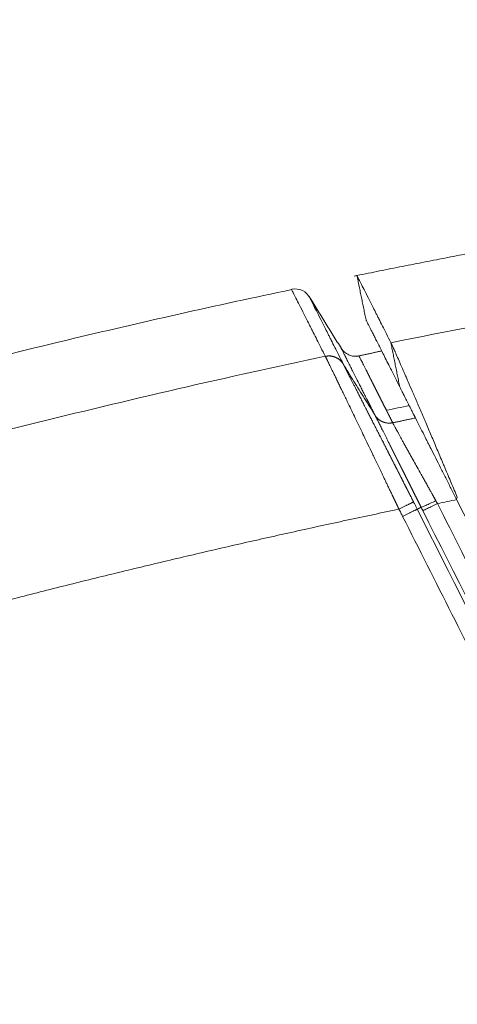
# Model space of a CAD drawing. Header units: millimetres. Extents: x 0 to 594, y 0 to 420.
# Tile 6 of 656: x 132.31 to 136.18, y 60.85 to 69.56. Entities that reach past the tile are written whole.
import ezdxf

# ---------------------------------------------------------------- set-up
doc = ezdxf.new("R2010")
doc.units = ezdxf.units.MM
doc.layers.add('1', color=7, linetype='Continuous', true_color=0xffffff)
doc.styles.add('Arial Unicode MS', font='txt')
doc.dimstyles.get("Standard").update_dxf_attribs({"dimtxt": 0.18, "dimasz": 0.18, "dimexe": 0.18, "dimexo": 0.0625, "dimgap": 0.09, "dimtad": 0, "dimtih": 1, "dimtoh": 1, "dimdec": 4, "dimzin": 0, "dimdsep": 46, "dimtxsty": 'Standard', "dimcen": 0.09, "dimadec": 0, "dimazin": 0, "dimtfac": 1, "dimtdec": 4, "dimtofl": 0, "dimtmove": 0, "dimatfit": 3, "dimfxl": 0, "dimtolj": 1, "dimtzin": 0, "dimarcsym": 0})

# ---------------------------------------------------------------- blocks, each defined once
blk = doc.blocks.new('_U11')
at = {"layer": '1', "color": 18, "lineweight": 13}
for p, q in [((89.6332, 165.9155), (66.2931, 165.9155)), ((68.2931, 165.9155), (68.2931, 98.2238)), ((351.6296, 113.5712), (66.2931, 113.5712))]:
    blk.add_line(p, q, dxfattribs=at)
at = {"layer": '1', "color": 18}
for points in [[(68.2931, 165.9155), (69.231, 162.4155), (67.3553, 162.4155)], [(68.2931, 113.5712), (67.3553, 117.0712), (69.231, 117.0712)]]:
    blk.add_solid(points, dxfattribs=at)
at = {"layer": '1', "color": 18, "linetype": 'Continuous', "lineweight": 13, "char_height": 2.5, "attachment_point": 7, "rotation": 90, "line_spacing_factor": 1.047437, "style": 'Arial Unicode MS'}
for s, insert in [('\\fArial Unicode MS|b0|i0;\\W1.0000;1.05', (70.4208, 90.2889)), ('\\fArial Unicode MS|b0|i0;\\W1.0000;BOW DEFLATED ', (70.4208, 59.7732))]:
    blk.add_mtext(s, dxfattribs=dict(at, insert=insert))
blk = doc.blocks.new('_U12')
at = {"layer": '1', "color": 18, "lineweight": 13}
for p, q in [((101.1727, 144.1064), (76.7536, 144.1064)), ((78.7536, 144.1064), (78.7536, 98.932)), ((351.6296, 113.5712), (76.7536, 113.5712))]:
    blk.add_line(p, q, dxfattribs=at)
at = {"layer": '1', "color": 18}
for points in [[(78.7536, 144.1064), (79.6914, 140.6064), (77.8157, 140.6064)], [(78.7536, 113.5712), (77.8157, 117.0712), (79.6914, 117.0712)]]:
    blk.add_solid(points, dxfattribs=at)
at = {"layer": '1', "color": 18, "linetype": 'Continuous', "lineweight": 13, "char_height": 2.5, "attachment_point": 7, "rotation": 90, "line_spacing_factor": 1.047437, "style": 'Arial Unicode MS'}
for s, insert in [('\\fArial Unicode MS|b0|i0;\\W1.0000;0.61', (80.8813, 90.9971)), ('\\fArial Unicode MS|b0|i0;\\W1.0000;FWD TIE DOWN', (80.8813, 62.4272))]:
    blk.add_mtext(s, dxfattribs=dict(at, insert=insert))

msp = doc.modelspace()

# ---------------------------------------------------------------- linework, layer by layer
at = {"layer": '1', "color": 155, "linetype": 'Continuous', "lineweight": 18}
msp.add_ellipse((134.7449, 67.0272), major_axis=(0.1339, 0.0676), ratio=1, start_param=0.000478, end_param=1.296981, dxfattribs=at)
for points, degree in [([(138.4959, 67.8792), (136.876, 67.6192), (135.2689, 67.2898)], 2), ([(135.2931, 67.2981), (135.3336, 67.1), (135.3741, 66.9019)], 2), ([(135.1558, 66.6491), (134.8697, 67.1106)], 1), ([(135.6732, 66.3099), (135.5942, 66.7011)], 1), ([(135.5143, 66.6278), (135.4007, 66.6037), (135.2872, 66.5789)], 2), ([(136.183, 65.332), (136.1733, 65.32)], 1), ([(136.1733, 65.32), (137.8996, 61.9024)], 1)]:
    msp.add_open_spline(points, degree=degree, dxfattribs=at)
for points, knots in [([(135.594, 66.7022), (135.5807, 66.7285), (135.5679, 66.7538), (135.5432, 66.8023), (135.5314, 66.8256), (135.5088, 66.8702), (135.498, 66.8915), (135.4825, 66.9222), (135.4774, 66.9322), (135.4675, 66.9517), (135.4627, 66.9613), (135.4391, 67.0078), (135.4221, 67.0416), (135.3913, 67.1024), (135.3776, 67.1295), (135.3534, 67.1773), (135.3429, 67.1981), (135.3249, 67.2335), (135.3174, 67.2482), (135.3085, 67.2657), (135.3059, 67.2708), (135.3015, 67.2796), (135.2997, 67.2832), (135.2953, 67.292), (135.2938, 67.2949), (135.2938, 67.2949)], [0, 0, 0, 0, 0.0625, 0.0625, 0.125, 0.125, 0.1875, 0.1875, 0.21875, 0.21875, 0.25, 0.25, 0.375, 0.375, 0.5, 0.5, 0.625, 0.625, 0.75, 0.75, 0.8125, 0.8125, 0.875, 0.875, 1, 1, 1, 1]), ([(134.7169, 67.1712), (134.0479, 67.0305), (132.6329, 66.713), (130.4848, 66.1623), (128.8148, 65.686), (127.8869, 65.4043), (127.6931, 65.3447)], [0, 0, 0, 0, 0.282404, 0.599317, 0.916202, 1, 1, 1, 1]), ([(134.8724, 67.1062), (134.8724, 67.1062), (134.8738, 67.1033), (134.8782, 67.0946), (134.8801, 67.091), (134.8834, 67.0844), (134.8846, 67.082), (134.8872, 67.0769), (134.8886, 67.0742), (134.8959, 67.0595), (134.9033, 67.0449), (134.9212, 67.0095), (134.9317, 66.9887), (134.9558, 66.9409), (134.9695, 66.9138), (135.0002, 66.8531), (135.0172, 66.8194), (135.0407, 66.7728), (135.0455, 66.7633), (135.0554, 66.7438), (135.0604, 66.7338), (135.0759, 66.7031), (135.0866, 66.6818), (135.1092, 66.6372), (135.1209, 66.6139), (135.1454, 66.5654), (135.1581, 66.5401), (135.1714, 66.5138)], [0, 0, 0, 0, 0.125, 0.125, 0.1875, 0.1875, 0.21875, 0.21875, 0.25, 0.25, 0.375, 0.375, 0.5, 0.5, 0.625, 0.625, 0.75, 0.75, 0.78125, 0.78125, 0.8125, 0.8125, 0.875, 0.875, 0.9375, 0.9375, 1, 1, 1, 1]), ([(135.673, 66.311), (135.6597, 66.3373), (135.6469, 66.3625), (135.6224, 66.411), (135.6107, 66.4342), (135.5881, 66.4788), (135.5773, 66.5001), (135.5567, 66.5409), (135.5469, 66.5604), (135.5281, 66.5976), (135.5191, 66.6154), (135.5021, 66.6491), (135.494, 66.6651), (135.4787, 66.6955), (135.4714, 66.7099), (135.4578, 66.737), (135.4514, 66.7497), (135.4393, 66.7736), (135.4336, 66.7847), (135.4231, 66.8055), (135.4183, 66.8151), (135.4049, 66.8417), (135.3974, 66.8563), (135.3886, 66.8739), (135.386, 66.879), (135.3816, 66.8877), (135.3798, 66.8914), (135.3768, 66.8972), (135.3757, 66.8994), (135.3743, 66.9023), (135.3739, 66.903), (135.3739, 66.903)], [0, 0, 0, 0, 0.0625, 0.0625, 0.125, 0.125, 0.1875, 0.1875, 0.25, 0.25, 0.3125, 0.3125, 0.375, 0.375, 0.4375, 0.4375, 0.5, 0.5, 0.5625, 0.5625, 0.625, 0.625, 0.75, 0.75, 0.8125, 0.8125, 0.875, 0.875, 0.9375, 0.9375, 1, 1, 1, 1]), ([(135.3133, 66.5843), (135.2977, 66.581), (135.2672, 66.5792), (135.2215, 66.5908), (135.1816, 66.6159), (135.1619, 66.6393), (135.1535, 66.6528)], [0, 0, 0, 0, 0.249999, 0.499998, 0.749998, 1, 1, 1, 1]), ([(135.1541, 66.6519), (135.1541, 66.6519), (135.1554, 66.6493), (135.1612, 66.6377), (135.1711, 66.6182), (135.1849, 66.5909), (135.2027, 66.5556), (135.2229, 66.5156), (135.2443, 66.4732), (135.266, 66.4302), (135.2903, 66.3821), (135.3142, 66.3347), (135.3359, 66.2919), (135.3531, 66.2578), (135.3673, 66.2296), (135.3767, 66.2109), (135.3823, 66.1999), (135.3852, 66.1942), (135.3881, 66.1886), (135.3909, 66.1828), (135.3939, 66.1771), (135.3968, 66.1712), (135.3998, 66.1654), (135.4027, 66.1595), (135.4057, 66.1535), (135.4088, 66.1476), (135.4118, 66.1415), (135.4149, 66.1355), (135.418, 66.1293), (135.4211, 66.1232), (135.4242, 66.117), (135.4274, 66.1107), (135.4305, 66.1045), (135.4337, 66.0981), (135.437, 66.0917), (135.4402, 66.0853), (135.4435, 66.0788), (135.4468, 66.0723), (135.4501, 66.0658), (135.4523, 66.0614), (135.4535, 66.0592)], [0, 0, 0, 0, 0.0832, 0.166548, 0.249897, 0.333244, 0.416585, 0.499924, 0.562428, 0.624934, 0.687441, 0.749952, 0.792115, 0.827006, 0.854626, 0.874975, 0.880184, 0.885394, 0.890603, 0.895812, 0.901021, 0.906231, 0.91144, 0.916649, 0.921858, 0.927067, 0.932277, 0.937486, 0.942695, 0.947904, 0.953114, 0.958323, 0.963533, 0.968742, 0.973952, 0.979161, 0.984371, 0.98958, 0.99479, 1, 1, 1, 1]), ([(135.5944, 66.7001), (135.5962, 66.6972), (135.5987, 66.6922), (135.6055, 66.6782), (135.6096, 66.6692), (135.6171, 66.6528), (135.6198, 66.6468), (135.6242, 66.6371), (135.6265, 66.6321), (135.6288, 66.6267), (135.6305, 66.6231), (135.6313, 66.6213), (135.6388, 66.6044), (135.6462, 66.5876), (135.6625, 66.5506), (135.6714, 66.5303), (135.6906, 66.4863), (135.701, 66.4626), (135.7176, 66.4244), (135.7233, 66.4112), (135.7307, 66.3942), (135.7322, 66.3907), (135.7351, 66.3838), (135.7397, 66.3734), (135.7443, 66.3628), (135.7598, 66.327), (135.7727, 66.2971), (135.7997, 66.2346), (135.8137, 66.2021), (135.8428, 66.1345), (135.8579, 66.0994), (135.8754, 66.0584), (135.8774, 66.0539), (135.8813, 66.0447), (135.8833, 66.0401), (135.8892, 66.0262), (135.8932, 66.0169), (135.9052, 65.9889), (135.9132, 65.9701), (135.9376, 65.9129), (135.9541, 65.8741), (135.9877, 65.795), (136.0048, 65.7548), (136.0308, 65.6933), (136.0395, 65.6726), (136.0528, 65.6413), (136.0572, 65.6308), (136.0639, 65.615), (136.0661, 65.6097), (136.0706, 65.5992), (136.0728, 65.5939), (136.0929, 65.5463), (136.1108, 65.5038), (136.1468, 65.4183), (136.1648, 65.3753), (136.183, 65.332)], [0, 0, 0, 0, 0.0625, 0.0625, 0.125, 0.125, 0.15625, 0.15625, 0.171875, 0.179688, 0.179688, 0.1875, 0.1875, 0.25, 0.25, 0.3125, 0.3125, 0.375, 0.375, 0.40625, 0.40625, 0.414063, 0.414063, 0.421875, 0.4375, 0.4375, 0.5, 0.5, 0.5625, 0.5625, 0.625, 0.625, 0.632813, 0.632813, 0.640625, 0.640625, 0.65625, 0.65625, 0.6875, 0.6875, 0.75, 0.75, 0.8125, 0.8125, 0.84375, 0.84375, 0.859375, 0.859375, 0.867188, 0.867188, 0.875, 0.875, 0.9375, 0.9375, 1, 1, 1, 1]), ([(135.6734, 66.3089), (135.6745, 66.3067), (135.6764, 66.303), (135.6816, 66.2927), (135.685, 66.2861), (135.6931, 66.27), (135.6978, 66.2606), (135.7047, 66.247), (135.7069, 66.2427), (135.7091, 66.2383), (135.7106, 66.2353), (135.7114, 66.2338), (135.7153, 66.2261), (135.7186, 66.2196), (135.7289, 66.1991), (135.7364, 66.1842), (135.7527, 66.1521), (135.7614, 66.1348), (135.7755, 66.107), (135.7803, 66.0975), (135.7878, 66.0827), (135.7916, 66.0752), (135.7954, 66.0675), (135.7981, 66.0623), (135.7994, 66.0597), (135.8113, 66.0362), (135.8223, 66.0143), (135.8453, 65.9689), (135.8572, 65.9453), (135.882, 65.8964), (135.8948, 65.8711), (135.9147, 65.8318), (135.9214, 65.8185), (135.9351, 65.7914), (135.942, 65.7778), (135.9629, 65.7365), (135.9771, 65.7085), (136.0058, 65.6516), (136.0204, 65.6226), (136.0501, 65.5639), (136.0652, 65.5341), (136.0824, 65.5), (136.0862, 65.4925), (136.09, 65.4848), (136.0958, 65.4734), (136.1074, 65.4506), (136.1189, 65.4276), (136.1422, 65.3817), (136.1577, 65.3509), (136.1733, 65.32)], [0, 0, 0, 0, 0.0625, 0.0625, 0.125, 0.125, 0.1875, 0.1875, 0.203125, 0.210937, 0.210937, 0.21875, 0.21875, 0.25, 0.25, 0.3125, 0.3125, 0.375, 0.375, 0.40625, 0.40625, 0.421875, 0.429687, 0.429687, 0.4375, 0.4375, 0.5, 0.5, 0.5625, 0.5625, 0.625, 0.625, 0.65625, 0.65625, 0.6875, 0.6875, 0.75, 0.75, 0.8125, 0.8125, 0.875, 0.875, 0.882812, 0.890625, 0.890625, 0.90625, 0.9375, 0.9375, 1, 1, 1, 1])]:
    msp.add_open_spline(points, degree=3, knots=knots, dxfattribs=at)
at = {"layer": '1', "color": 155, "linetype": 'Continuous', "lineweight": 13}
for points, knots in [([(135.0131, 66.5813), (134.9998, 66.6076), (134.9871, 66.6329), (134.9626, 66.6814), (134.9508, 66.7047), (134.9283, 66.7493), (134.9175, 66.7706), (134.902, 66.8013), (134.8969, 66.8113), (134.8871, 66.8308), (134.8822, 66.8403), (134.8587, 66.8869), (134.8417, 66.9206), (134.811, 66.9814), (134.7973, 67.0085), (134.7731, 67.0563), (134.7626, 67.0771), (134.7447, 67.1125), (134.7373, 67.1272), (134.7299, 67.1418), (134.7285, 67.1446), (134.7259, 67.1497), (134.7247, 67.1521), (134.7214, 67.1586), (134.7196, 67.1623), (134.7152, 67.171), (134.7137, 67.1739), (134.7137, 67.1739), (134.7141, 67.1732), (134.715, 67.1713), (134.7153, 67.1707), (134.7157, 67.17)], [0, 0, 0, 0, 0.057693, 0.057693, 0.115387, 0.115387, 0.17308, 0.17308, 0.201927, 0.201927, 0.230774, 0.230774, 0.346161, 0.346161, 0.461547, 0.461547, 0.576934, 0.576934, 0.692321, 0.692321, 0.721168, 0.721168, 0.750014, 0.750014, 0.807708, 0.807708, 0.923095, 0.923095, 0.980788, 0.980788, 1, 1, 1, 1]), ([(123.993, 63.4217), (124.4782, 63.5942), (124.9602, 63.7617), (125.9177, 64.0866), (126.3933, 64.2439), (127.3381, 64.5482), (127.8074, 64.6952), (128.7394, 64.9787), (129.2022, 65.1152), (130.1213, 65.378), (130.5775, 65.5042), (131.4833, 65.7465), (131.9328, 65.8625), (132.8249, 66.0847), (133.2675, 66.1908), (134.1457, 66.3932), (134.5812, 66.4896), (135.0131, 66.5813)], [0, 0, 0, 0, 0.125, 0.125, 0.25, 0.25, 0.375, 0.375, 0.5, 0.5, 0.625, 0.625, 0.75, 0.75, 0.875, 0.875, 1, 1, 1, 1]), ([(135.0132, 66.5813), (135.0215, 66.5826), (135.0385, 66.5853), (135.0647, 66.5839), (135.0907, 66.578), (135.1155, 66.5674), (135.1378, 66.5527), (135.1569, 66.5348), (135.1667, 66.5207), (135.1714, 66.5138)], [0, 0, 0, 0, 0.137602, 0.280511, 0.426593, 0.573716, 0.719747, 0.862553, 1, 1, 1, 1]), ([(135.0137, 66.5803), (135.0141, 66.5804), (135.0151, 66.5806), (135.0166, 66.5809), (135.0184, 66.5812), (135.0203, 66.5815), (135.0225, 66.5819), (135.0248, 66.5822), (135.0274, 66.5826), (135.0302, 66.5829), (135.0332, 66.5831), (135.0364, 66.5833), (135.0399, 66.5835), (135.0435, 66.5836), (135.0474, 66.5835), (135.0516, 66.5834), (135.0559, 66.5832), (135.0604, 66.5828), (135.0652, 66.5822), (135.0702, 66.5814), (135.0753, 66.5804), (135.0807, 66.5792), (135.0862, 66.5778), (135.0919, 66.576), (135.0977, 66.574), (135.1047, 66.5712), (135.1126, 66.5675), (135.1209, 66.5629), (135.1285, 66.5581), (135.1353, 66.5532), (135.1414, 66.5483), (135.1468, 66.5436), (135.1515, 66.5389), (135.1557, 66.5345), (135.1593, 66.5304), (135.1624, 66.5266), (135.165, 66.5231), (135.1672, 66.52), (135.1691, 66.5173), (135.1706, 66.515), (135.1715, 66.5136), (135.1719, 66.5129)], [0, 0, 0, 0, 0.007506, 0.016089, 0.025759, 0.036525, 0.048401, 0.061398, 0.07553, 0.09081, 0.107251, 0.124867, 0.143672, 0.163678, 0.184898, 0.207343, 0.231023, 0.255945, 0.282115, 0.309535, 0.338206, 0.368123, 0.399278, 0.431658, 0.465244, 0.500013, 0.555249, 0.607395, 0.656373, 0.70214, 0.744681, 0.784001, 0.820129, 0.853103, 0.88297, 0.909786, 0.933606, 0.954486, 0.972479, 0.987636, 1, 1, 1, 1]), ([(135.6661, 65.2278), (135.6655, 65.2291), (135.6642, 65.2318), (135.6623, 65.2359), (135.6603, 65.24), (135.6583, 65.2442), (135.6563, 65.2484), (135.6542, 65.2527), (135.6521, 65.2571), (135.6499, 65.2616), (135.6478, 65.2661), (135.6456, 65.2707), (135.6433, 65.2754), (135.6411, 65.2801), (135.6388, 65.2849), (135.6364, 65.2898), (135.6341, 65.2948), (135.6317, 65.2998), (135.6292, 65.3049), (135.6268, 65.31), (135.6243, 65.3153), (135.6217, 65.3206), (135.6192, 65.3259), (135.6166, 65.3314), (135.6139, 65.3369), (135.6112, 65.3425), (135.6085, 65.3481), (135.6018, 65.3622), (135.591, 65.3847), (135.5762, 65.4157), (135.5613, 65.4467), (135.5469, 65.4768), (135.5331, 65.5055), (135.5201, 65.5327), (135.5075, 65.559), (135.4952, 65.5845), (135.4834, 65.6091), (135.472, 65.6329), (135.461, 65.6558), (135.4505, 65.6778), (135.4403, 65.6989), (135.4205, 65.7402), (135.3919, 65.7997), (135.3559, 65.8745), (135.3212, 65.9465), (135.2877, 66.016), (135.2553, 66.0831), (135.2272, 66.1414), (135.2028, 66.1918), (135.1816, 66.2356), (135.1618, 66.2765), (135.143, 66.3154), (135.1251, 66.3523), (135.1083, 66.3869), (135.0929, 66.4186), (135.0787, 66.4478), (135.0658, 66.4743), (135.0542, 66.4981), (135.044, 66.519), (135.0377, 66.5318), (135.0344, 66.5385), (135.0335, 66.5404), (135.0326, 66.5422), (135.0317, 66.544), (135.0309, 66.5458), (135.03, 66.5475), (135.0292, 66.5492), (135.0284, 66.5508), (135.0276, 66.5524), (135.0268, 66.554), (135.0261, 66.5555), (135.0253, 66.557), (135.0246, 66.5585), (135.0239, 66.5599), (135.0232, 66.5612), (135.0226, 66.5626), (135.0219, 66.5639), (135.0213, 66.5651), (135.0207, 66.5663), (135.0201, 66.5675), (135.0196, 66.5686), (135.019, 66.5697), (135.0185, 66.5708), (135.018, 66.5718), (135.0175, 66.5727), (135.017, 66.5737), (135.0166, 66.5746), (135.0162, 66.5754), (135.0157, 66.5762), (135.0153, 66.577), (135.015, 66.5778), (135.0146, 66.5784), (135.0143, 66.5791), (135.014, 66.5797), (135.0138, 66.5801), (135.0137, 66.5803)], [0, 0, 0, 0, 0.001975, 0.003985, 0.006029, 0.008106, 0.010218, 0.012365, 0.014546, 0.016761, 0.019011, 0.021296, 0.023616, 0.025971, 0.028361, 0.030786, 0.033247, 0.035743, 0.038274, 0.040841, 0.043444, 0.046083, 0.048758, 0.051469, 0.054216, 0.056999, 0.059819, 0.062676, 0.078076, 0.093584, 0.109196, 0.124909, 0.139082, 0.152905, 0.166369, 0.179468, 0.192192, 0.204536, 0.216492, 0.228054, 0.239216, 0.249974, 0.293889, 0.335499, 0.374669, 0.417713, 0.459454, 0.49981, 0.531718, 0.563138, 0.594041, 0.6244, 0.656212, 0.687715, 0.718879, 0.749681, 0.781084, 0.812332, 0.843392, 0.874236, 0.877835, 0.881433, 0.885032, 0.888632, 0.892231, 0.895831, 0.89943, 0.90303, 0.90663, 0.910229, 0.913828, 0.917427, 0.921026, 0.924624, 0.928222, 0.93182, 0.935417, 0.939013, 0.942608, 0.946203, 0.949797, 0.953391, 0.956983, 0.960575, 0.964165, 0.967754, 0.971342, 0.974929, 0.978515, 0.9821, 0.985683, 0.989264, 0.992844, 0.996423, 1, 1, 1, 1]), ([(135.3119, 66.584), (135.3119, 66.584), (135.3138, 66.5803), (135.3223, 66.5634), (135.3365, 66.5352), (135.3564, 66.4957), (135.374, 66.4608), (135.3847, 66.4397), (135.3863, 66.4364), (135.388, 66.4331), (135.3896, 66.4298), (135.3913, 66.4265), (135.393, 66.4231), (135.3948, 66.4197), (135.3965, 66.4162), (135.3983, 66.4127), (135.4001, 66.4092), (135.4019, 66.4056), (135.4037, 66.402), (135.4055, 66.3984), (135.4074, 66.3947), (135.4092, 66.391), (135.4111, 66.3873), (135.413, 66.3835), (135.415, 66.3796), (135.4169, 66.3758), (135.4189, 66.3719), (135.4208, 66.368), (135.4228, 66.364), (135.4249, 66.36), (135.4269, 66.356), (135.429, 66.3519), (135.431, 66.3478), (135.4331, 66.3436), (135.4352, 66.3395), (135.4373, 66.3352), (135.4395, 66.331), (135.4417, 66.3267), (135.4438, 66.3224), (135.446, 66.318), (135.4483, 66.3136), (135.4505, 66.3092), (135.4527, 66.3047), (135.455, 66.3002), (135.4573, 66.2957), (135.4596, 66.2911), (135.4619, 66.2865), (135.4643, 66.2819), (135.4666, 66.2772), (135.469, 66.2725), (135.4714, 66.2677), (135.4738, 66.2629), (135.4763, 66.2581), (135.4787, 66.2532), (135.4812, 66.2483), (135.4837, 66.2434), (135.4862, 66.2385), (135.4887, 66.2335), (135.4912, 66.2284), (135.4938, 66.2234), (135.4964, 66.2183), (135.499, 66.2131), (135.5016, 66.2079), (135.5042, 66.2027), (135.5068, 66.1975), (135.5095, 66.1922), (135.5122, 66.1869), (135.5149, 66.1816), (135.5176, 66.1762), (135.5203, 66.1708), (135.5231, 66.1653), (135.5259, 66.1598), (135.5287, 66.1543), (135.5315, 66.1488), (135.5343, 66.1432), (135.5371, 66.1376), (135.54, 66.1319), (135.5429, 66.1262), (135.5458, 66.1205), (135.5487, 66.1147), (135.5516, 66.109), (135.5536, 66.1051), (135.5545, 66.1031)], [0, 0, 0, 0, 0.110551, 0.221396, 0.332044, 0.442111, 0.55122, 0.557349, 0.563475, 0.5696, 0.575722, 0.581842, 0.58796, 0.594074, 0.600187, 0.606296, 0.612403, 0.618507, 0.624608, 0.630707, 0.636802, 0.642894, 0.648983, 0.655068, 0.661151, 0.667229, 0.673305, 0.679377, 0.685445, 0.69151, 0.69757, 0.703627, 0.70968, 0.715729, 0.721774, 0.727815, 0.733852, 0.739884, 0.745913, 0.751936, 0.757955, 0.76397, 0.76998, 0.775985, 0.781986, 0.787981, 0.793972, 0.799958, 0.805939, 0.811914, 0.817884, 0.823849, 0.829809, 0.835764, 0.841712, 0.847656, 0.853593, 0.859525, 0.865451, 0.871372, 0.877286, 0.883194, 0.889097, 0.894993, 0.900883, 0.906767, 0.912644, 0.918515, 0.92438, 0.930238, 0.936089, 0.941934, 0.947772, 0.953603, 0.959428, 0.965245, 0.971056, 0.976859, 0.982655, 0.988444, 0.994226, 1, 1, 1, 1]), ([(135.1719, 66.5129), (135.2038, 66.4615), (135.267, 66.3597), (135.3608, 66.2085), (135.4228, 66.1086), (135.4535, 66.0592)], [0, 0, 0, 0, 0.339849, 0.673182, 1, 1, 1, 1]), ([(135.1719, 66.5129), (135.172, 66.5128), (135.1721, 66.5126), (135.1722, 66.5123), (135.1724, 66.512), (135.1726, 66.5116), (135.1727, 66.5113), (135.1729, 66.5109), (135.1731, 66.5106), (135.1733, 66.5102), (135.1735, 66.5098), (135.1737, 66.5094), (135.1739, 66.5089), (135.1742, 66.5085), (135.1744, 66.508), (135.1746, 66.5076), (135.1749, 66.5071), (135.1751, 66.5066), (135.1754, 66.5061), (135.1756, 66.5056), (135.1759, 66.5051), (135.1761, 66.5046), (135.1764, 66.504), (135.1767, 66.5034), (135.177, 66.5029), (135.1773, 66.5023), (135.1776, 66.5017), (135.1779, 66.5011), (135.1782, 66.5005), (135.1785, 66.4998), (135.1789, 66.4992), (135.1792, 66.4985), (135.1795, 66.4979), (135.1799, 66.4972), (135.1802, 66.4965), (135.1806, 66.4958), (135.181, 66.4951), (135.1813, 66.4943), (135.1817, 66.4936), (135.1821, 66.4928), (135.1825, 66.4921), (135.1829, 66.4913), (135.1833, 66.4905), (135.1837, 66.4897), (135.1841, 66.4889), (135.1845, 66.4881), (135.1849, 66.4872), (135.1854, 66.4864), (135.1858, 66.4855), (135.1863, 66.4846), (135.1867, 66.4837), (135.1872, 66.4828), (135.1876, 66.4819), (135.1881, 66.481), (135.1886, 66.4801), (135.1891, 66.4791), (135.1896, 66.4782), (135.19, 66.4772), (135.1905, 66.4762), (135.1911, 66.4752), (135.1916, 66.4742), (135.1921, 66.4732), (135.1926, 66.4722), (135.1931, 66.4711), (135.1937, 66.4701), (135.1942, 66.469), (135.1948, 66.4679), (135.1953, 66.4668), (135.1959, 66.4657), (135.1965, 66.4646), (135.197, 66.4635), (135.1976, 66.4623), (135.1982, 66.4612), (135.1988, 66.46), (135.1994, 66.4588), (135.2, 66.4576), (135.2006, 66.4564), (135.2012, 66.4552), (135.2019, 66.454), (135.2025, 66.4528), (135.2031, 66.4515), (135.2038, 66.4503), (135.2044, 66.449), (135.2051, 66.4477), (135.2057, 66.4464), (135.2064, 66.4451), (135.2071, 66.4438), (135.2078, 66.4425), (135.2084, 66.4411), (135.2091, 66.4398), (135.2098, 66.4384), (135.2105, 66.437), (135.2112, 66.4356), (135.212, 66.4342), (135.2127, 66.4328), (135.2134, 66.4314), (135.2141, 66.4299), (135.2149, 66.4285), (135.2156, 66.427), (135.2164, 66.4256), (135.2171, 66.4241), (135.2179, 66.4226), (135.2187, 66.4211), (135.2194, 66.4195), (135.2202, 66.418), (135.221, 66.4165), (135.2218, 66.4149), (135.2226, 66.4133), (135.2234, 66.4118), (135.2242, 66.4102), (135.225, 66.4086), (135.2259, 66.4069), (135.2267, 66.4053), (135.2275, 66.4037), (135.2284, 66.402), (135.2292, 66.4004), (135.2301, 66.3987), (135.2309, 66.397), (135.2318, 66.3953), (135.2327, 66.3936), (135.2366, 66.3859), (135.2439, 66.3716), (135.2552, 66.3494), (135.2675, 66.3254), (135.2808, 66.2995), (135.2954, 66.2708), (135.3118, 66.2388), (135.3303, 66.2026), (135.3509, 66.1623), (135.371, 66.123), (135.3901, 66.0855), (135.4078, 66.051), (135.4264, 66.0146), (135.4459, 65.9764), (135.466, 65.9371), (135.4864, 65.8972), (135.5068, 65.8572), (135.5275, 65.8167), (135.5485, 65.7756), (135.564, 65.7453), (135.5737, 65.7262), (135.5776, 65.7186), (135.5815, 65.7109), (135.5854, 65.7033), (135.5893, 65.6956), (135.5932, 65.688), (135.5971, 65.6803), (135.601, 65.6727), (135.605, 65.665), (135.6089, 65.6573), (135.6128, 65.6497), (135.6167, 65.642), (135.6206, 65.6343), (135.6246, 65.6266), (135.6285, 65.6189), (135.6324, 65.6113), (135.6363, 65.6036), (135.6402, 65.5959), (135.6441, 65.5882), (135.6481, 65.5805), (135.652, 65.5729), (135.6559, 65.5652), (135.6598, 65.5575), (135.6637, 65.5498), (135.6677, 65.5422), (135.6716, 65.5345), (135.6755, 65.5268), (135.6794, 65.5191), (135.6833, 65.5115), (135.6872, 65.5038), (135.6911, 65.4962), (135.695, 65.4885), (135.6989, 65.4808), (135.7028, 65.4732), (135.7067, 65.4655), (135.7106, 65.4579), (135.7145, 65.4503), (135.7184, 65.4426), (135.7223, 65.435), (135.7262, 65.4274), (135.7301, 65.4198), (135.734, 65.4121), (135.7379, 65.4045), (135.7417, 65.3969), (135.7456, 65.3893), (135.7495, 65.3818), (135.7533, 65.3742), (135.7572, 65.3666), (135.7611, 65.359), (135.7649, 65.3515), (135.7688, 65.3439), (135.7726, 65.3364), (135.7765, 65.3288), (135.7803, 65.3213), (135.7841, 65.3138), (135.788, 65.3063), (135.7918, 65.2988), (135.7944, 65.2938), (135.7956, 65.2913)], [0, 0, 0, 0, 0.002091, 0.004183, 0.006274, 0.008366, 0.010457, 0.012549, 0.014641, 0.016732, 0.018824, 0.020916, 0.023008, 0.0251, 0.027192, 0.029285, 0.031377, 0.03347, 0.035562, 0.037655, 0.039748, 0.041841, 0.043934, 0.046028, 0.048121, 0.050215, 0.052309, 0.054403, 0.056497, 0.058591, 0.060686, 0.06278, 0.064875, 0.06697, 0.069065, 0.071161, 0.073256, 0.075352, 0.077448, 0.079544, 0.081641, 0.083738, 0.085835, 0.087932, 0.090029, 0.092127, 0.094225, 0.096323, 0.098421, 0.10052, 0.102619, 0.104718, 0.106817, 0.108917, 0.111017, 0.113117, 0.115217, 0.117318, 0.119419, 0.121521, 0.123622, 0.125724, 0.127827, 0.129929, 0.132032, 0.134136, 0.136239, 0.138343, 0.140447, 0.142552, 0.144657, 0.146762, 0.148868, 0.150973, 0.15308, 0.155186, 0.157293, 0.159401, 0.161508, 0.163617, 0.165725, 0.167834, 0.169943, 0.172053, 0.174163, 0.176273, 0.178384, 0.180495, 0.182606, 0.184718, 0.186831, 0.188943, 0.191057, 0.19317, 0.195284, 0.197399, 0.199513, 0.201629, 0.203744, 0.20586, 0.207977, 0.210094, 0.212212, 0.214329, 0.216448, 0.218567, 0.220686, 0.222805, 0.224926, 0.227046, 0.229167, 0.231289, 0.233411, 0.235533, 0.237656, 0.23978, 0.241904, 0.244028, 0.246153, 0.248279, 0.250405, 0.274628, 0.299263, 0.324313, 0.349779, 0.375666, 0.404242, 0.434525, 0.466522, 0.500242, 0.523994, 0.548468, 0.573537, 0.59917, 0.625367, 0.650532, 0.675574, 0.700504, 0.725331, 0.750067, 0.754575, 0.759076, 0.763569, 0.768054, 0.772531, 0.777, 0.781462, 0.785916, 0.790362, 0.794801, 0.799232, 0.803656, 0.808073, 0.812482, 0.816885, 0.82128, 0.825667, 0.830048, 0.834422, 0.838789, 0.843148, 0.847501, 0.851848, 0.856187, 0.86052, 0.864845, 0.869165, 0.873477, 0.877784, 0.882083, 0.886376, 0.890663, 0.894944, 0.899218, 0.903486, 0.907747, 0.912002, 0.916252, 0.920495, 0.924732, 0.928963, 0.933187, 0.937406, 0.941619, 0.945827, 0.950028, 0.954223, 0.958413, 0.962597, 0.966775, 0.970948, 0.975115, 0.979276, 0.983432, 0.987582, 0.991727, 0.995866, 1, 1, 1, 1]), ([(135.4535, 66.0592), (135.4537, 66.0588), (135.4541, 66.0582), (135.4548, 66.0572), (135.4554, 66.0561), (135.4561, 66.0551), (135.4569, 66.054), (135.4576, 66.053), (135.4584, 66.0519), (135.4592, 66.0508), (135.46, 66.0497), (135.4608, 66.0486), (135.4617, 66.0475), (135.4626, 66.0463), (135.4635, 66.0452), (135.4644, 66.044), (135.4654, 66.0429), (135.467, 66.041), (135.4694, 66.0383), (135.4729, 66.0345), (135.4773, 66.0302), (135.4824, 66.0256), (135.488, 66.021), (135.4939, 66.0166), (135.5002, 66.0124), (135.5068, 66.0085), (135.5137, 66.0049), (135.5216, 66.0012), (135.5308, 65.9977), (135.5414, 65.9944), (135.5529, 65.9918), (135.5631, 65.9903), (135.5716, 65.9897), (135.5778, 65.9895), (135.5831, 65.9895), (135.5872, 65.9897), (135.5905, 65.9899), (135.5932, 65.9901), (135.5958, 65.9903), (135.5984, 65.9907), (135.601, 65.991), (135.6035, 65.9914), (135.6059, 65.9918), (135.6082, 65.9922), (135.6097, 65.9926), (135.6105, 65.9927)], [0, 0, 0, 0, 0.006591, 0.013308, 0.02015, 0.027118, 0.034213, 0.041434, 0.048782, 0.056257, 0.063859, 0.071589, 0.079447, 0.087432, 0.095546, 0.103788, 0.112159, 0.120658, 0.143867, 0.172392, 0.206235, 0.245396, 0.285392, 0.326115, 0.367565, 0.409744, 0.452649, 0.496281, 0.554219, 0.615341, 0.679644, 0.747129, 0.786358, 0.820396, 0.849241, 0.872897, 0.888271, 0.90333, 0.918075, 0.932507, 0.946626, 0.960434, 0.973932, 0.98712, 1, 1, 1, 1]), ([(135.4535, 66.0592), (135.4535, 66.0591), (135.4536, 66.0589), (135.4538, 66.0585), (135.454, 66.0582), (135.4542, 66.0578), (135.4544, 66.0574), (135.4546, 66.057), (135.4548, 66.0566), (135.455, 66.0562), (135.4553, 66.0557), (135.4555, 66.0552), (135.4558, 66.0547), (135.4561, 66.0542), (135.4563, 66.0536), (135.4566, 66.053), (135.4569, 66.0524), (135.4573, 66.0518), (135.4576, 66.0512), (135.4579, 66.0505), (135.4583, 66.0498), (135.459, 66.0485), (135.4601, 66.0462), (135.4619, 66.0427), (135.4642, 66.0381), (135.4673, 66.0319), (135.4716, 66.0233), (135.4775, 66.0117), (135.4849, 65.997), (135.4933, 65.9801), (135.5026, 65.9617), (135.5121, 65.9427), (135.5224, 65.9222), (135.5335, 65.9001), (135.5453, 65.8765), (135.5579, 65.8516), (135.5711, 65.8253), (135.5803, 65.8069), (135.585, 65.7975), (135.5851, 65.7974), (135.5851, 65.7973), (135.5851, 65.7972), (135.5852, 65.7971), (135.5853, 65.797), (135.5854, 65.7968), (135.5854, 65.7966), (135.5856, 65.7964), (135.5857, 65.7962), (135.5858, 65.7959), (135.5859, 65.7957), (135.5861, 65.7954), (135.5862, 65.795), (135.5864, 65.7947), (135.5866, 65.7943), (135.5868, 65.794), (135.587, 65.7935), (135.5872, 65.7931), (135.5874, 65.7927), (135.5877, 65.7922), (135.5879, 65.7917), (135.5882, 65.7912), (135.5885, 65.7906), (135.5888, 65.79), (135.5891, 65.7894), (135.5894, 65.7888), (135.5897, 65.7882), (135.59, 65.7875), (135.5904, 65.7868), (135.5907, 65.7861), (135.5911, 65.7854), (135.5915, 65.7847), (135.5919, 65.7839), (135.5923, 65.7831), (135.5927, 65.7822), (135.5931, 65.7814), (135.5935, 65.7805), (135.594, 65.7796), (135.5944, 65.7787), (135.5949, 65.7778), (135.5954, 65.7768), (135.5959, 65.7758), (135.5964, 65.7748), (135.5969, 65.7737), (135.5975, 65.7727), (135.598, 65.7716), (135.5986, 65.7705), (135.5991, 65.7693), (135.5997, 65.7682), (135.6003, 65.767), (135.6009, 65.7658), (135.6016, 65.7645), (135.6022, 65.7633), (135.6028, 65.762), (135.6035, 65.7607), (135.6042, 65.7593), (135.6048, 65.758), (135.6055, 65.7566), (135.6063, 65.7552), (135.607, 65.7537), (135.6077, 65.7523), (135.6085, 65.7508), (135.6092, 65.7493), (135.61, 65.7477), (135.6108, 65.7461), (135.6116, 65.7446), (135.6124, 65.7429), (135.6132, 65.7413), (135.6141, 65.7396), (135.6149, 65.7379), (135.6158, 65.7362), (135.6167, 65.7344), (135.6176, 65.7326), (135.6185, 65.7308), (135.6194, 65.729), (135.6203, 65.7271), (135.6213, 65.7252), (135.6223, 65.7233), (135.6232, 65.7213), (135.6242, 65.7194), (135.6252, 65.7174), (135.6263, 65.7153), (135.6273, 65.7133), (135.6283, 65.7112), (135.6294, 65.709), (135.6305, 65.7069), (135.6316, 65.7047), (135.6327, 65.7025), (135.6338, 65.7003), (135.635, 65.698), (135.6361, 65.6957), (135.6373, 65.6934), (135.6385, 65.691), (135.6397, 65.6886), (135.6409, 65.6862), (135.6421, 65.6837), (135.6433, 65.6813), (135.6446, 65.6787), (135.6459, 65.6762), (135.6472, 65.6736), (135.6485, 65.671), (135.6498, 65.6684), (135.6511, 65.6657), (135.6525, 65.663), (135.6539, 65.6603), (135.6553, 65.6575), (135.6567, 65.6547), (135.6581, 65.6519), (135.6595, 65.649), (135.661, 65.6461), (135.6624, 65.6432), (135.6639, 65.6402), (135.6654, 65.6372), (135.667, 65.6342), (135.6685, 65.6311), (135.6701, 65.628), (135.6716, 65.6249), (135.6732, 65.6217), (135.6748, 65.6185), (135.6765, 65.6153), (135.6781, 65.612), (135.6798, 65.6087), (135.6814, 65.6053), (135.6831, 65.6019), (135.6849, 65.5985), (135.6866, 65.595), (135.6884, 65.5915), (135.6901, 65.588), (135.6919, 65.5844), (135.6937, 65.5808), (135.6956, 65.5772), (135.6974, 65.5735), (135.6993, 65.5698), (135.7012, 65.566), (135.7031, 65.5622), (135.705, 65.5584), (135.7069, 65.5545), (135.7089, 65.5506), (135.7108, 65.5467), (135.7128, 65.5427), (135.7149, 65.5387), (135.7169, 65.5347), (135.7189, 65.5306), (135.721, 65.5265), (135.7231, 65.5224), (135.7251, 65.5182), (135.7273, 65.514), (135.7294, 65.5097), (135.7315, 65.5055), (135.7337, 65.5011), (135.7359, 65.4968), (135.7381, 65.4924), (135.7403, 65.488), (135.7425, 65.4835), (135.7448, 65.4791), (135.747, 65.4745), (135.7493, 65.47), (135.7516, 65.4654), (135.7539, 65.4608), (135.7563, 65.4561), (135.7586, 65.4514), (135.761, 65.4467), (135.7634, 65.4419), (135.7658, 65.4371), (135.7682, 65.4322), (135.7707, 65.4274), (135.7732, 65.4224), (135.7756, 65.4175), (135.7781, 65.4125), (135.7807, 65.4075), (135.7832, 65.4024), (135.7858, 65.3973), (135.7883, 65.3922), (135.7909, 65.387), (135.7935, 65.3818), (135.7962, 65.3765), (135.7988, 65.3712), (135.8015, 65.3659), (135.8042, 65.3606), (135.8069, 65.3552), (135.8096, 65.3497), (135.8124, 65.3442), (135.8151, 65.3387), (135.8179, 65.3332), (135.8207, 65.3276), (135.8236, 65.3219), (135.8264, 65.3162), (135.8293, 65.3105), (135.8322, 65.3048), (135.8351, 65.299), (135.838, 65.2931), (135.8409, 65.2873), (135.8439, 65.2814), (135.8469, 65.2754), (135.8499, 65.2694), (135.8529, 65.2634), (135.8559, 65.2574), (135.859, 65.2513), (135.861, 65.2472), (135.862, 65.2452)], [0, 0, 0, 0, 0.002787, 0.005592, 0.008439, 0.011328, 0.014255, 0.01722, 0.020223, 0.023264, 0.026343, 0.029461, 0.032617, 0.035811, 0.039044, 0.042316, 0.045626, 0.048975, 0.052363, 0.05579, 0.059256, 0.062761, 0.07509, 0.089621, 0.106371, 0.125369, 0.15158, 0.181266, 0.21424, 0.250482, 0.281522, 0.312581, 0.343726, 0.375024, 0.406459, 0.437887, 0.46929, 0.500748, 0.500779, 0.500835, 0.500916, 0.501022, 0.501153, 0.501309, 0.50149, 0.501696, 0.501927, 0.502183, 0.502463, 0.502769, 0.503099, 0.503455, 0.503835, 0.50424, 0.504671, 0.505126, 0.505606, 0.50611, 0.50664, 0.507195, 0.507774, 0.508378, 0.509008, 0.509661, 0.51034, 0.511044, 0.511772, 0.512525, 0.513303, 0.514106, 0.514933, 0.515786, 0.516662, 0.517564, 0.51849, 0.519441, 0.520417, 0.521418, 0.522443, 0.523492, 0.524567, 0.525666, 0.526789, 0.527937, 0.52911, 0.530307, 0.531529, 0.532776, 0.534047, 0.535342, 0.536662, 0.538007, 0.539376, 0.540769, 0.542187, 0.543629, 0.545096, 0.546588, 0.548103, 0.549644, 0.551208, 0.552797, 0.554411, 0.556049, 0.557711, 0.559398, 0.561109, 0.562844, 0.564604, 0.566388, 0.568197, 0.57003, 0.571887, 0.573769, 0.575675, 0.577605, 0.57956, 0.581539, 0.583543, 0.585571, 0.587624, 0.589701, 0.591802, 0.593928, 0.596078, 0.598253, 0.600452, 0.602676, 0.604924, 0.607197, 0.609495, 0.611817, 0.614163, 0.616534, 0.61893, 0.621351, 0.623796, 0.626266, 0.628761, 0.631281, 0.633825, 0.636395, 0.638989, 0.641609, 0.644253, 0.646923, 0.649618, 0.652338, 0.655083, 0.657854, 0.66065, 0.663471, 0.666318, 0.66919, 0.672088, 0.675012, 0.677962, 0.680937, 0.683939, 0.686967, 0.690022, 0.693104, 0.696213, 0.69935, 0.702513, 0.705702, 0.708919, 0.712161, 0.71543, 0.718725, 0.722046, 0.725392, 0.728764, 0.732162, 0.735584, 0.739032, 0.742504, 0.746, 0.749521, 0.753064, 0.75663, 0.760218, 0.763829, 0.767462, 0.771118, 0.774797, 0.778499, 0.782224, 0.785971, 0.789742, 0.793535, 0.797352, 0.801192, 0.805055, 0.808941, 0.812851, 0.816785, 0.820742, 0.824723, 0.828728, 0.832757, 0.83681, 0.840887, 0.844988, 0.849114, 0.853265, 0.85744, 0.861641, 0.865866, 0.870116, 0.874392, 0.878693, 0.88302, 0.887373, 0.891751, 0.896156, 0.900587, 0.905045, 0.90953, 0.914041, 0.91858, 0.923146, 0.92774, 0.932362, 0.937011, 0.94169, 0.946399, 0.951137, 0.955904, 0.960698, 0.965521, 0.97037, 0.975246, 0.980148, 0.985075, 0.990026, 0.995001, 1, 1, 1, 1]), ([(135.5545, 66.1031), (135.5551, 66.1021), (135.5561, 66.1001), (135.5576, 66.0971), (135.5591, 66.0941), (135.5607, 66.091), (135.5622, 66.088), (135.5637, 66.085), (135.5653, 66.0819), (135.5668, 66.0788), (135.5684, 66.0758), (135.57, 66.0727), (135.5715, 66.0696), (135.5731, 66.0665), (135.5747, 66.0634), (135.5763, 66.0602), (135.5778, 66.0571), (135.5794, 66.054), (135.581, 66.0508), (135.5826, 66.0477), (135.5842, 66.0445), (135.5858, 66.0413), (135.5875, 66.0382), (135.5891, 66.035), (135.5907, 66.0318), (135.5923, 66.0286), (135.5939, 66.0253), (135.5956, 66.0221), (135.5972, 66.0189), (135.5989, 66.0156), (135.6005, 66.0124), (135.6022, 66.0091), (135.6038, 66.0059), (135.6055, 66.0026), (135.6072, 65.9993), (135.6088, 65.996), (135.6099, 65.9938), (135.6105, 65.9927)], [0, 0, 0, 0, 0.028914, 0.057809, 0.086684, 0.11554, 0.144377, 0.173194, 0.201991, 0.230769, 0.259527, 0.288265, 0.316983, 0.345681, 0.374359, 0.403017, 0.431654, 0.460271, 0.488867, 0.517443, 0.545998, 0.574533, 0.603046, 0.631539, 0.66001, 0.688461, 0.71689, 0.745298, 0.773685, 0.80205, 0.830394, 0.858716, 0.887017, 0.915295, 0.943552, 0.971787, 1, 1, 1, 1]), ([(135.6105, 65.9927), (135.6204, 65.9948), (135.6401, 65.9988), (135.6697, 66.0049), (135.6993, 66.011), (135.7289, 66.017), (135.7585, 66.023), (135.7867, 66.0288), (135.8049, 66.0325), (135.8133, 66.0342)], [0, 0, 0, 0, 0.146091, 0.292138, 0.43814, 0.584098, 0.730011, 0.875879, 1, 1, 1, 1]), ([(135.6109, 65.9908), (135.6109, 65.9908), (135.611, 65.9907), (135.6111, 65.9905), (135.6113, 65.9903), (135.6115, 65.99), (135.6117, 65.9896), (135.612, 65.9891), (135.6124, 65.9885), (135.6128, 65.9877), (135.6132, 65.9869), (135.6136, 65.986), (135.6141, 65.9851), (135.6146, 65.9841), (135.6159, 65.9816), (135.6183, 65.977), (135.6229, 65.9685), (135.6291, 65.9569), (135.6374, 65.9417), (135.647, 65.9242), (135.6578, 65.9044), (135.6699, 65.8826), (135.6833, 65.8582), (135.6983, 65.8311), (135.7147, 65.8014), (135.732, 65.7703), (135.7501, 65.7377), (135.769, 65.7037), (135.7919, 65.6625), (135.8198, 65.6124), (135.8462, 65.565), (135.868, 65.5261), (135.8842, 65.4971), (135.9021, 65.4649), (135.9163, 65.4396), (135.927, 65.4205), (135.9345, 65.4072), (135.9447, 65.389), (135.9539, 65.3725), (135.961, 65.3597), (135.9652, 65.3523), (135.9692, 65.3451), (135.9731, 65.3382), (135.9768, 65.3316), (135.9803, 65.3253), (135.9837, 65.3194), (135.9868, 65.3137), (135.9899, 65.3083), (135.9918, 65.3048), (135.9928, 65.3031)], [0, 0, 0, 0, 0.001199, 0.003173, 0.005926, 0.009461, 0.013782, 0.018895, 0.024807, 0.031525, 0.037783, 0.044044, 0.050306, 0.05657, 0.062835, 0.094072, 0.125398, 0.166743, 0.20847, 0.250515, 0.290232, 0.330813, 0.372212, 0.414379, 0.457254, 0.500773, 0.540942, 0.582508, 0.625399, 0.685362, 0.750281, 0.777217, 0.807026, 0.839614, 0.874864, 0.883203, 0.896423, 0.91445, 0.937181, 0.944802, 0.952119, 0.959135, 0.965852, 0.972272, 0.978398, 0.984232, 0.989776, 0.995031, 1, 1, 1, 1]), ([(135.7956, 65.2913), (135.7953, 65.2912), (135.7948, 65.291), (135.7934, 65.2904), (135.7926, 65.2901), (135.7905, 65.2892), (135.7893, 65.2887), (135.7865, 65.2874), (135.7849, 65.2867), (135.7814, 65.2851), (135.7795, 65.2841), (135.7753, 65.2821), (135.773, 65.281), (135.768, 65.2787), (135.7654, 65.2774), (135.7598, 65.2747), (135.7568, 65.2732), (135.7507, 65.2702), (135.7475, 65.2686), (135.7408, 65.2653), (135.7373, 65.2636), (135.7303, 65.2601), (135.7266, 65.2583), (135.7192, 65.2546), (135.7155, 65.2527), (135.7079, 65.2489), (135.7041, 65.247), (135.6964, 65.2432), (135.6926, 65.2412), (135.6811, 65.2354), (135.6735, 65.2316), (135.6661, 65.2278)], [0, 0, 0, 0, 0.0625, 0.0625, 0.125, 0.125, 0.1875, 0.1875, 0.25, 0.25, 0.3125, 0.3125, 0.375, 0.375, 0.4375, 0.4375, 0.5, 0.5, 0.5625, 0.5625, 0.625, 0.625, 0.6875, 0.6875, 0.75, 0.75, 0.8125, 0.8125, 0.875, 0.875, 1, 1, 1, 1]), ([(135.7956, 65.2913), (135.7978, 65.287), (135.8022, 65.2784), (135.8087, 65.2656), (135.8152, 65.2527), (135.8217, 65.2399), (135.826, 65.2313), (135.8282, 65.227)], [0, 0, 0, 0, 0.200395, 0.400548, 0.600503, 0.800306, 1, 1, 1, 1]), ([(135.9928, 65.3031), (135.9767, 65.295), (135.9607, 65.2872), (135.9308, 65.273), (135.9169, 65.2667), (135.8931, 65.2561), (135.8832, 65.252), (135.8685, 65.2465), (135.8638, 65.2451), (135.862, 65.2452)], [0, 0, 0, 0, 0.25, 0.25, 0.5, 0.5, 0.75, 0.75, 1, 1, 1, 1]), ([(135.8772, 65.2151), (135.8787, 65.2155), (135.8832, 65.2174), (135.8975, 65.224), (135.9073, 65.2287), (135.9309, 65.2402), (135.9448, 65.247), (135.9747, 65.2618), (135.9907, 65.2699), (136.0069, 65.278)], [0, 0, 0, 0, 0.25, 0.25, 0.5, 0.5, 0.75, 0.75, 1, 1, 1, 1]), ([(136.0069, 65.278), (136.1514, 64.992), (136.4399, 64.4208), (136.8722, 63.565), (137.3034, 62.7113), (137.5905, 62.143), (137.7338, 61.8592)], [0, 0, 0, 0, 0.250956, 0.501274, 0.750956, 1, 1, 1, 1]), ([(135.6661, 65.2278), (135.5114, 65.1953), (135.202, 65.1303), (134.7386, 65.0292), (134.2759, 64.9254), (133.8138, 64.8187), (133.3523, 64.7092), (132.8916, 64.5969), (132.4316, 64.4817), (131.9723, 64.3637), (131.5137, 64.2429), (131.0559, 64.1193), (130.5988, 63.9931), (130.1424, 63.8642), (129.6869, 63.7327), (129.232, 63.5986), (128.778, 63.4619), (128.3247, 63.3228), (127.8721, 63.1812), (127.4203, 63.0373), (126.9693, 62.891), (126.519, 62.7426), (126.0694, 62.5919), (125.6157, 62.4374), (125.1577, 62.2793), (124.8497, 62.1709), (124.6957, 62.1167)], [0, 0, 0, 0, 0.04156, 0.083121, 0.12468, 0.16624, 0.207799, 0.249357, 0.290914, 0.33247, 0.374025, 0.415579, 0.457132, 0.498684, 0.540236, 0.581788, 0.623338, 0.664889, 0.706438, 0.747987, 0.789535, 0.831082, 0.872628, 0.914172, 0.957086, 1, 1, 1, 1]), ([(135.6984, 65.1641), (135.6931, 65.1747), (135.6823, 65.196), (135.6715, 65.2172), (135.6661, 65.2278)], [0, 0, 0, 0, 0.499999, 1, 1, 1, 1]), ([(135.8282, 65.227), (135.8275, 65.2268), (135.8262, 65.2263), (135.8231, 65.225), (135.8219, 65.2245), (135.8191, 65.2232), (135.8175, 65.2225), (135.814, 65.2209), (135.812, 65.22), (135.8078, 65.218), (135.8055, 65.2169), (135.8005, 65.2145), (135.7979, 65.2133), (135.7923, 65.2106), (135.7893, 65.2092), (135.7831, 65.2062), (135.7799, 65.2046), (135.7732, 65.2013), (135.7698, 65.1996), (135.7627, 65.1961), (135.759, 65.1944), (135.7516, 65.1907), (135.7479, 65.1888), (135.7403, 65.1851), (135.7365, 65.1832), (135.7288, 65.1793), (135.7249, 65.1774), (135.7134, 65.1717), (135.7058, 65.1678), (135.6984, 65.1641)], [0, 0, 0, 0, 0.125, 0.125, 0.1875, 0.1875, 0.25, 0.25, 0.3125, 0.3125, 0.375, 0.375, 0.4375, 0.4375, 0.5, 0.5, 0.5625, 0.5625, 0.625, 0.625, 0.6875, 0.6875, 0.75, 0.75, 0.8125, 0.8125, 0.875, 0.875, 1, 1, 1, 1]), ([(137.4473, 61.7019), (137.1559, 62.2789), (136.5729, 63.433), (135.9899, 64.5871), (135.6984, 65.1641)], [0, 0, 0, 0, 0.5, 1, 1, 1, 1])]:
    msp.add_open_spline(points, degree=3, knots=knots, dxfattribs=at)
for points, degree in [([(138.5969, 67.2505), (137.5927, 67.0866), (136.5915, 66.9031), (135.5944, 66.7001)], 3), ([(135.0137, 66.5803), (135.0135, 66.5805), (135.0134, 66.5808), (135.0133, 66.581)], 3), ([(135.1714, 66.5138), (135.1715, 66.5136), (135.1716, 66.5134), (135.1717, 66.5132)], 3), ([(135.5545, 66.1031), (135.622, 66.1169), (135.6895, 66.1306), (135.757, 66.1442)], 3), ([(135.9928, 65.3031), (135.9975, 65.2947), (136.0022, 65.2863), (136.0069, 65.278)], 3), ([(136.0069, 65.278), (136.0639, 65.2895), (136.121, 65.301), (136.178, 65.3124)], 3), ([(135.862, 65.2452), (135.8282, 65.227)], 1), ([(135.8282, 65.227), (136.4112, 64.073), (136.9941, 62.9189), (137.5771, 61.7649)], 3), ([(135.862, 65.2452), (135.8671, 65.2351), (135.8721, 65.2251), (135.8772, 65.2151)], 3), ([(135.8772, 65.2151), (136.4528, 64.0755), (137.0285, 62.9358), (137.6042, 61.7962)], 3)]:
    msp.add_open_spline(points, degree=degree, dxfattribs=at)

# ---------------------------------------------------------------- dimensions: what is measured, and where the dimension line sits
at = {"layer": '1', "color": 18, "linetype": 'Continuous', "lineweight": 13}
for base, p2, text, picture, middle in [((68.2931, 165.9155), (89.6332, 165.9155), '\\fArial Unicode MS|b0|i0;\\C18;{\\H1.00x;\\fArial Unicode MS|b0|i0;BOW DEFLATED \\fArial Unicode MS|b0|i0;}\\C18; <> ', '_U11', (68.2931, 78.1922)), ((78.7536, 144.1064), (101.1727, 144.1064), '\\fArial Unicode MS|b0|i0;\\C18;{\\H1.00x;\\fArial Unicode MS|b0|i0;FWD TIE DOWN\\fArial Unicode MS|b0|i0;}\\C18; <> ', '_U12', (78.7536, 79.8733))]:
    dim = msp.add_linear_dim(base=base, p1=(351.6296, 113.5712), p2=p2, angle=90, text=text, dimstyle='Standard', override={"dimtxt": 2.5, "dimasz": 3.5, "dimexe": 2, "dimexo": 0, "dimgap": 1.5, "dimtih": 0, "dimtoh": 0, "dimdec": 2, "dimlfac": 0.02, "dimzin": 8, "dimdsep": 46, "dimlunit": 2, "dimtxsty": 'Arial Unicode MS', "dimsah": 1, "dimse1": 0, "dimse2": 0, "dimsd1": 0, "dimsd2": 0, "dimclrd": 18, "dimclre": 18, "dimclrt": 18, "dimtol": 0, "dimtm": -0.1, "dimtfac": 1.4, "dimtdec": 2, "dimtofl": 1, "dimtmove": 0, "dimtzin": 8, "dimlwd": 13, "dimlwe": 13}, dxfattribs=at)
    dim.commit()
    dim.dimension.update_dxf_attribs({"geometry": picture, "text_midpoint": middle, "dimtype": 160})

doc.saveas('drawing.dxf')
